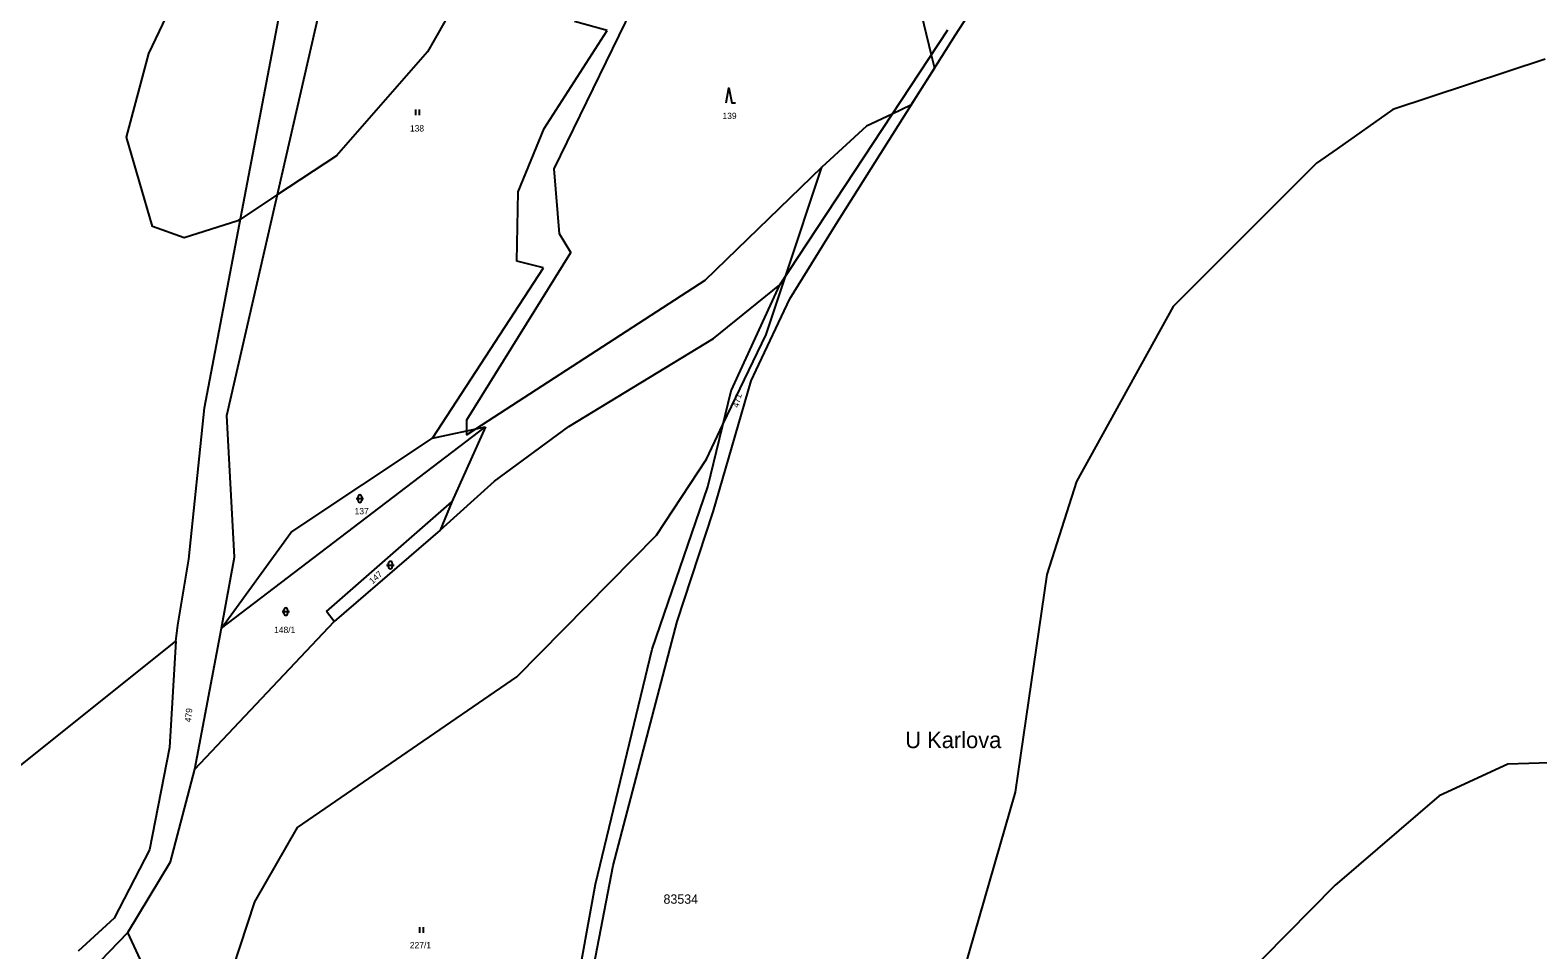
# Model space of a CAD drawing. Extents: x -547623 to -538651, y -1096714 to -1086522.
# Drawn here: x -544381.9 to -543976.5, y -1094983.9 to -1094736.7 of the extents above; entities that cross this region are included whole.
import ezdxf

# ---------------------------------------------------------------- set-up
doc = ezdxf.new("R2010")
doc.units = 0
for name, color, linetype in [('podzemní_provozovana', 7, 'Continuous'), ('Vrstva 1', 7, 'Continuous'), ('Vrstva 25', 7, 'Continuous'), ('Vrstva 50', 7, 'Continuous'), ('Vrstva 52', 7, 'Continuous'), ('Vrstva 53', 7, 'Continuous'), ('Vrstva 86', 7, 'Continuous')]:
    doc.layers.add(name, color=color, linetype=linetype)

msp = doc.modelspace()

# ---------------------------------------------------------------- linework, layer by layer
at = {"layer": 'Vrstva 1'}
for points in [[(-544133.08, -1094737.94), (-544120.79, -1094718.94)], [(-544328.97, -1094840.29), (-544303.12, -1094727.23)], [(-544334.97, -1094838.22), (-544315.09, -1094733.84)], [(-544243.64, -1094763.14), (-544226.72, -1094736.83)], [(-544226.72, -1094736.83), (-544235.5, -1094734.38)], [(-544180.29, -1094805.17), (-544135.15, -1094736.61)], [(-544165.26, -1094788.99), (-544133.08, -1094737.94)], [(-544250.63, -1094780.14), (-544243.64, -1094763.14)], [(-544250.99, -1094798.8), (-544250.63, -1094780.14)], [(-544177.58, -1094808.96), (-544165.26, -1094788.99)], [(-544273.71, -1094846.38), (-544243.83, -1094800.64)], [(-544243.83, -1094800.64), (-544250.99, -1094798.8)], [(-544198.14, -1094819.57), (-544180.29, -1094805.17)], [(-544193.38, -1094833.67), (-544180.29, -1094805.17)], [(-544186.7, -1094828.15), (-544177.58, -1094808.96)], [(-544237.03, -1094843.29), (-544198.14, -1094819.57)], [(-544187.98, -1094830.98), (-544186.7, -1094828.15)], [(-544199.64, -1094859.5), (-544193.38, -1094833.67)], [(-544198.25, -1094866.16), (-544187.98, -1094830.98)], [(-544339.24, -1094878.95), (-544334.97, -1094838.22)], [(-544326.94, -1094878.35), (-544328.97, -1094840.29)], [(-544330.4, -1094897.46), (-544259.43, -1094843.38)], [(-544311.65, -1094871.66), (-544273.71, -1094846.38)], [(-544273.71, -1094846.38), (-544259.43, -1094843.38)], [(-544259.43, -1094843.38), (-544268.47, -1094863.51)], [(-544256.99, -1094857.96), (-544237.03, -1094843.29)], [(-544271.66, -1094871.08), (-544256.99, -1094857.96)], [(-544214.66, -1094903.1), (-544199.64, -1094859.5)], [(-544302.2, -1094893.01), (-544268.47, -1094863.51)], [(-544268.47, -1094863.51), (-544271.66, -1094871.08)], [(-544207.93, -1094895.63), (-544198.25, -1094866.16)], [(-544271.66, -1094871.08), (-544300.17, -1094895.67)], [(-544330.4, -1094897.46), (-544311.65, -1094871.66)], [(-544342.17, -1094896.69), (-544339.24, -1094878.95)], [(-544330.4, -1094897.46), (-544326.94, -1094878.35)], [(-544300.17, -1094895.67), (-544302.2, -1094893.01)], [(-544342.72, -1094900.92), (-544342.17, -1094896.69)], [(-544337.6, -1094935.38), (-544300.17, -1094895.67)], [(-544337.6, -1094935.38), (-544330.4, -1094897.46)], [(-544225.07, -1094961.24), (-544207.93, -1094895.63)], [(-544387.63, -1094936.9), (-544342.72, -1094900.92)], [(-544342.72, -1094900.92), (-544344.38, -1094929.56)], [(-544229.88, -1094966.24), (-544214.66, -1094903.1)], [(-544344.38, -1094929.56), (-544349.79, -1094957.01)], [(-544344.1, -1094960.23), (-544337.6, -1094935.38)], [(-544349.79, -1094957.01), (-544359.3, -1094975.4)], [(-544355.58, -1094979.24), (-544344.1, -1094960.23)], [(-544232.68, -1095000.31), (-544225.07, -1094961.24)], [(-544235.51, -1094997.39), (-544229.88, -1094966.24)], [(-544359.3, -1094975.4), (-544368.99, -1094984.31)], [(-544355.58, -1094979.24), (-544365.52, -1094989.54)], [(-544322.45, -1095050.96), (-544355.58, -1094979.24)]]:
    msp.add_lwpolyline(points, dxfattribs=at)
at = {"layer": 'Vrstva 25'}
for p, q in [((-544278.2, -1094759.53), (-544278.2, -1094758.03)), ((-544277.2, -1094759.53), (-544277.2, -1094758.03)), ((-544294.2, -1094862.64), (-544292.2, -1094862.64)), ((-544293.7, -1094863.14), (-544293.7, -1094862.14)), ((-544292.7, -1094862.14), (-544292.7, -1094863.14)), ((-544286.02, -1094880.5), (-544284.02, -1094880.5)), ((-544285.52, -1094881), (-544285.52, -1094880)), ((-544284.52, -1094880), (-544284.52, -1094881)), ((-544314.15, -1094893), (-544312.15, -1094893)), ((-544313.65, -1094893.5), (-544313.65, -1094892.5)), ((-544312.65, -1094892.5), (-544312.65, -1094893.5)), ((-544277.08, -1094979.33), (-544277.08, -1094977.83)), ((-544276.08, -1094979.33), (-544276.08, -1094977.83))]:
    msp.add_line(p, q, dxfattribs=at)
msp.add_lwpolyline([(-544194.69, -1094756.22), (-544193.99, -1094752.22), (-544193.19, -1094756.22), (-544192.19, -1094756.22)], dxfattribs=at)
for centre, start, end in [((-544293.2, -1094862.14), 0, 180), ((-544293.2, -1094863.14), 180, 0), ((-544285.02, -1094880), 0, 180), ((-544285.02, -1094881), 180, 0), ((-544313.15, -1094892.5), 0, 180), ((-544313.15, -1094893.5), 180, 0)]:
    msp.add_arc(centre, 0.5, start, end, dxfattribs=at)
at = {"layer": 'Vrstva 52'}
for points in [[(-544169, -1094773.5), (-544200.5, -1094804), (-544262.09, -1094843.94), (-544264.5, -1094845.5), (-544264.5, -1094844.45), (-544264.5, -1094841.5), (-544236.5, -1094796.5), (-544239.5, -1094791.5), (-544241, -1094774), (-544220, -1094731), (-544225, -1094726.5), (-544184.38, -1094658.14), (-544184, -1094657.5), (-544169.12, -1094648.03), (-544162, -1094643.5), (-544147.5, -1094638), (-544113.47, -1094630.74), (-544116.16, -1094632.86), (-544114.71, -1094636.22), (-544157.16, -1094672.05), (-544156.93, -1094673.24), (-544167.5, -1094682), (-544152.91, -1094694.38), (-544152.47, -1094696.69)], [(-544254, -1094705.5), (-544275, -1094742.5), (-544299.5, -1094770.5), (-544315.42, -1094781.01), (-544325.32, -1094787.55), (-544326, -1094788), (-544340.5, -1094792.5), (-544349, -1094789.5), (-544356, -1094765.5), (-544350, -1094743), (-544312.98, -1094665.36)], [(-544152.47, -1094696.69), (-544149.79, -1094710.8), (-544153.43, -1094715.06), (-544144.26, -1094724.03), (-544139.61, -1094743.38), (-544138.75, -1094746.94), (-544145.04, -1094756.92), (-544150.07, -1094759.26), (-544157, -1094762.5), (-544169, -1094773.5)], [(-543974.5, -1094744.5), (-544015.5, -1094758), (-544030.47, -1094768.59), (-544036, -1094772.5), (-544074.5, -1094811), (-544100.5, -1094858), (-544108.5, -1094883), (-544117, -1094941.5), (-544135, -1095004)], [(-544337.2, -1095019.03), (-544321.5, -1094971), (-544310, -1094951), (-544251, -1094910.5), (-544213.5, -1094872.5), (-544200, -1094852), (-544195.58, -1094842.74), (-544184, -1094818.5), (-544178.8, -1094802.91), (-544169, -1094773.5)], [(-543827, -1095013), (-543874.5, -1094975.5), (-543886.11, -1094966.08), (-543889.96, -1094962.96), (-543909, -1094947.5), (-543912.01, -1094946.52), (-543949.72, -1094934.23), (-543953.5, -1094933), (-543984.5, -1094934), (-544003, -1094942.5), (-544030.47, -1094966.05), (-544031, -1094966.5), (-544102, -1095038.5)]]:
    msp.add_lwpolyline(points, dxfattribs=at)

# ---------------------------------------------------------------- texts
at = {"layer": 'podzemní_provozovana'}
msp.add_text('227/1', height=1.7, dxfattribs=at).set_placement((-544279.77, -1094983.5))
at = {"layer": 'Vrstva 50'}
msp.add_text('U Karlova', height=4.4, dxfattribs=at).set_placement((-544146.57, -1094929.7))
at = {"layer": 'Vrstva 53'}
msp.add_text('83534', height=2.5, dxfattribs=at).set_placement((-544211.58, -1094971.53))
at = {"layer": 'Vrstva 86'}
for s, p in [('139', (-544195.71, -1094760.62)), ('138', (-544279.75, -1094763.96)), ('137', (-544294.63, -1094866.85)), ('148/1', (-544316.27, -1094898.77))]:
    msp.add_text(s, height=1.7, dxfattribs=at).set_placement(p)
for s, rotation, p in [('471', 75.8757, (-544191.42, -1094838.32)), ('147', 42.0818, (-544289.8, -1094885.71)), ('479', 84.8713, (-544338.59, -1094922.82))]:
    msp.add_text(s, height=1.7, rotation=rotation, dxfattribs=at).set_placement(p)

doc.saveas('drawing.dxf')
